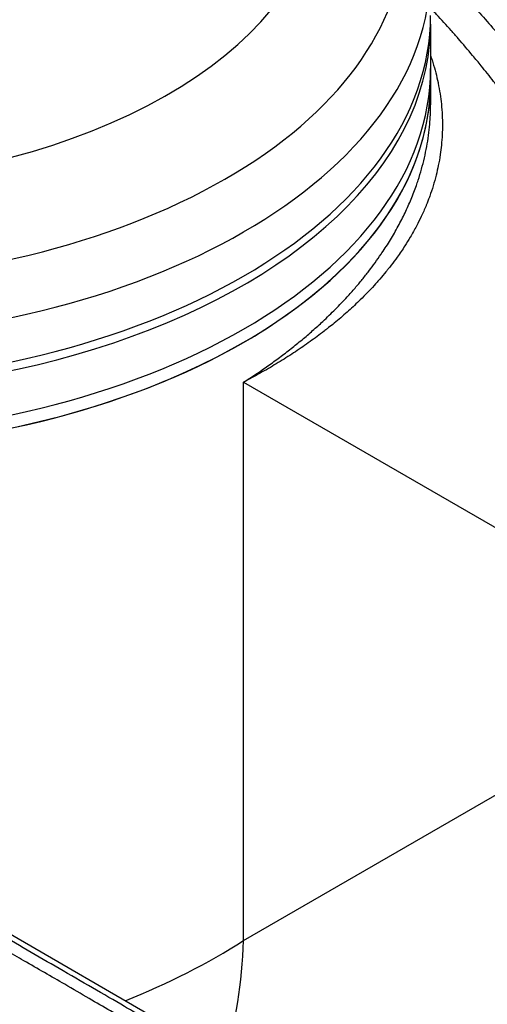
# Model space of a CAD drawing. Header units: millimetres. Extents: x 0 to 4378, y 0 to 2376.
# Tile 528 of 656: x 2654 to 2697, y 956 to 1047. Entities that reach past the tile are written whole.
import ezdxf

# ---------------------------------------------------------------- set-up
doc = ezdxf.new("R2010")
doc.units = ezdxf.units.MM
doc.header["$LTSCALE"] = 0.2
doc.layers.add('01_Object Line', color=4, linetype='Continuous')

# ---------------------------------------------------------------- blocks, each defined once
blk = doc.blocks.new('A$C0a0b2bc4')
for p, q in [((-45.93464632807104, 187.763021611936), (-45.93464632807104, 180.3278565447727)), ((-63.2153462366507, 103.0923261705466), (-63.2153462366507, 154.6949100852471)), ((-63.21534623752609, 154.6949100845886), (-18.52619766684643, 128.8936181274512)), ((-55.24297153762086, 86.5960579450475), (-147.5783838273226, 139.9059330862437)), ((-63.21534623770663, 103.092326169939), (-18.52619766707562, 128.8936181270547)), ((-63.36493088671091, 100.7528010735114), (-63.36508877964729, 100.7526056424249))]:
    blk.add_line(p, q)
for centre, major_axis, ratio, start_param, end_param in [((-104.934646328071, 196.5811846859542), (56.6, -3.05311331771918e-15), 0.5773502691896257, 2.433674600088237, 6.991103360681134), ((-104.934646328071, 201.2352151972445), (49.00000000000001, -1.52655665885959e-15), 0.5773502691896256, 2.641526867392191, 6.7832510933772), ((-47.87112908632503, 160.1246123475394), (29.50000000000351, -51.0954988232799), 0.5773502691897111, 0, 2.50092067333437), ((-104.934646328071, 211.0331741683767), (43.00000000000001, 1.64104840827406e-14), 0.5773502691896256, 3.141592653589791, 6.283185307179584), ((-48.93178925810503, 159.5122399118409), (29.5000000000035, -51.09549882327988), 0.5773502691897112, 0, 2.437853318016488), ((-47.87112908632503, 160.1246123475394), (29.50000000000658, -51.09549882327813), 0.5773502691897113, 0, 2.347719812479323), ((-52.467323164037, 157.4709984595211), (29.5000000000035, -51.09549882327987), 0.5773502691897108, 6.271200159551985, 8.537461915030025), ((-53.17442994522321, 157.0627501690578), (29.50000000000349, -51.09549882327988), 0.5773502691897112, 0, 2.223797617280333), ((-104.934646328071, 192.6620010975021), (59.00000000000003, 4.503342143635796e-15), 0.5773502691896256, 3.141592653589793, 6.283185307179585), ((-104.934646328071, 188.5795181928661), (59.00000000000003, 4.503342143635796e-15), 0.5773502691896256, 3.141592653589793, 6.283185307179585), ((-104.934646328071, 187.763021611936), (59.00000000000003, -2.766883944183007e-15), 0.5773502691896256, 3.129607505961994, 6.29517045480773), ((-104.934646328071, 183.6805387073), (59.00000000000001, -2.026503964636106e-14), 0.5773502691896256, 3.141592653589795, 6.283185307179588), ((-104.934646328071, 182.4557938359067), (59.00000000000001, -2.026503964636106e-14), 0.5773502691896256, 3.141592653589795, 6.283185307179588), ((-104.934646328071, 182.4557938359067), (59.00000000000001, 3.517186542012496e-12), 0.5773502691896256, 3.935465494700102, 6.283185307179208), ((-105.0400110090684, 127.239645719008), (-59.08853298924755, -2.669852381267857), 0.6059242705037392, 2.092609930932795, 2.329472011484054), ((-105.0398849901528, 127.239573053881), (-27.2321069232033, 52.50709763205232), 0.6059242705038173, 3.716857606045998, 3.953719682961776), ((-3.865352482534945e-12, 90.05784098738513), (-65.25560367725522, -8.075484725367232e-13), 0.5773502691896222, 6.058249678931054, 6.058283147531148)]:
    blk.add_ellipse(centre, major_axis=major_axis, ratio=ratio, start_param=start_param, end_param=end_param)
for points, knots in [([(-45.94857590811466, 193.4739345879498), (-45.61495532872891, 193.1588359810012), (-45.28273639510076, 192.8393405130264), (-44.55433887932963, 192.126158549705), (-44.1589002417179, 191.7306035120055), (-43.59088199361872, 191.1502418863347), (-43.41605207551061, 190.9699218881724), (-42.84950917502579, 190.3800812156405), (-42.46022757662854, 189.9661725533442), (-42.07343905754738, 189.5462596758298), (-42.07250680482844, 189.5452475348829), (-41.6123389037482, 189.0456211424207), (-41.15787513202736, 188.5399101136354), (-40.25716492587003, 187.5129330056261), (-39.81094577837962, 186.9916259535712), (-38.92735791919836, 185.9340521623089), (-38.49000447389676, 185.3977622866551), (-37.62519414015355, 184.311370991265), (-37.19773086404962, 183.7612783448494), (-36.35367168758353, 182.6484718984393), (-35.93704814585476, 182.0857980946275), (-35.36954109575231, 181.3005013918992), (-35.2144958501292, 181.0839753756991), (-35.05901403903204, 180.8648277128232), (-35.0578788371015, 180.863227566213), (-34.72312457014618, 180.3913360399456), (-34.39262079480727, 179.9160749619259), (-33.73889908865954, 178.9569385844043), (-33.41567572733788, 178.4730706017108), (-32.77711776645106, 177.497527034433), (-32.46178043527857, 177.005854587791), (-31.83956154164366, 176.0155302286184), (-31.53268069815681, 175.5168780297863), (-30.92785922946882, 174.5133649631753), (-30.62992490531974, 174.0085003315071), (-30.26067196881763, 173.3693455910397), (-30.18479687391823, 173.2372774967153), (-29.8169277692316, 172.5933854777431), (-29.52962665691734, 172.0794522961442), (-29.15678440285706, 171.3977303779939), (-29.06649009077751, 171.2314514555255), (-28.97565604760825, 171.0629799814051), (-28.97455768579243, 171.0609426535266), (-28.63474769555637, 170.430581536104), (-28.30326003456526, 169.7988089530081), (-27.65461878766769, 168.5281250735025), (-27.33747008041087, 167.8892110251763), (-26.71835958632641, 166.6058174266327), (-26.41636596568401, 165.9613527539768), (-25.82775559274, 164.6672231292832), (-25.54109819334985, 164.0175773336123), (-24.98406097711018, 162.715060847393), (-24.71359570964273, 162.0622308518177), (-24.34397793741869, 161.1401986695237), (-24.2386769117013, 160.8739363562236), (-23.8273400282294, 159.8194134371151), (-23.53206150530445, 159.0304312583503), (-23.24891794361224, 158.2408067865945)], [0.5931950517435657, 0.5931950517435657, 0.5931950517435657, 0.5931950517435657, 0.601237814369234, 0.601237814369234, 0.610917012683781, 0.610917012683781, 0.615240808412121, 0.615240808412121, 0.624976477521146, 0.624976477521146, 0.625, 0.625, 0.636587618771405, 0.636587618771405, 0.64820871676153, 0.64820871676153, 0.659848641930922, 0.659848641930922, 0.671481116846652, 0.671481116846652, 0.683080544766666, 0.683080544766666, 0.687467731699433, 0.687467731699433, 0.6875, 0.6875, 0.696983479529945, 0.696983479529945, 0.706459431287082, 0.706459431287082, 0.71593188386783, 0.71593188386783, 0.725404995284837, 0.725404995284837, 0.734884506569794, 0.734884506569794, 0.737349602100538, 0.737349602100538, 0.74688922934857, 0.74688922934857, 0.749962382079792, 0.749962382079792, 0.75, 0.75, 0.761601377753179, 0.761601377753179, 0.77320681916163, 0.77320681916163, 0.784786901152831, 0.784786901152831, 0.796334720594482, 0.796334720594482, 0.807815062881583, 0.807815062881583, 0.812462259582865, 0.812462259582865, 0.826180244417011, 0.826180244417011, 0.826180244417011, 0.826180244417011]), ([(-25.15936928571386, 156.5684405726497), (-25.42112422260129, 157.2150467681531), (-25.69047091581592, 157.8622846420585), (-26.08150432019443, 158.7765531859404), (-26.19689356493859, 159.0433751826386), (-26.47919253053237, 159.6889943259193), (-26.64704326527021, 160.0669558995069), (-27.07521573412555, 161.0164100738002), (-27.33843461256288, 161.5868232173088), (-27.79031187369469, 162.5442812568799), (-27.97627101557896, 162.9323565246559), (-28.4206645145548, 163.84594280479), (-28.6811014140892, 164.3706737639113), (-29.21525760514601, 165.4256206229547), (-29.48912771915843, 165.9557771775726), (-29.90971436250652, 166.7539174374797), (-30.05307610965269, 167.0232503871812), (-30.46204012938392, 167.7839067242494), (-30.7304263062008, 168.2740977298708), (-31.18546893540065, 169.0902089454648), (-31.36992001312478, 169.417042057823), (-31.62217823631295, 169.8586466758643), (-31.68842695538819, 169.9741343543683), (-31.90115367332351, 170.3434032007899), (-32.04861878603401, 170.5970295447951), (-32.49314611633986, 171.3544787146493), (-32.79379314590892, 171.8574365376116), (-33.1775506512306, 172.4876579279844), (-33.25643559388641, 172.616594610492), (-33.65254244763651, 173.2609691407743), (-33.97419548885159, 173.7744599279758), (-34.52114359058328, 174.6312822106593), (-34.74406684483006, 174.9760950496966), (-35.299313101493, 175.8240975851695), (-35.63383574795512, 176.3255928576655), (-36.18125646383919, 177.1311908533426), (-36.39187278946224, 177.4376190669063), (-36.92577920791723, 178.2056062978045), (-37.25078939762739, 178.6650969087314), (-37.72018085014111, 179.3174108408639), (-37.86239380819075, 179.5135814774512), (-38.07447558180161, 179.8039707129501), (-38.14399554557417, 179.8988142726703), (-38.35190530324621, 180.1814292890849), (-38.49064854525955, 180.3686698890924), (-38.98896097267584, 181.0363354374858), (-39.35120308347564, 181.5127395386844), (-39.84471653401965, 182.1498872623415), (-39.97325353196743, 182.3147595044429), (-40.48272655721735, 182.9640247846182), (-40.8666134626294, 183.4439542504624), (-41.51518836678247, 184.2393709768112), (-41.77805843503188, 184.5575981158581), (-42.4831750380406, 185.400158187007), (-42.92813353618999, 185.9204092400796), (-43.5941127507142, 186.6821417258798), (-43.81184587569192, 186.9285451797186), (-44.47707978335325, 187.6733508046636), (-44.92776305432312, 188.1670028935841), (-45.43604126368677, 188.7114362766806), (-45.48942368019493, 188.7684669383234), (-45.66201609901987, 188.9523726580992), (-45.78145646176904, 189.0788994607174), (-45.91232866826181, 189.21672341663), (-45.92348630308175, 189.2284672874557), (-45.93464632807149, 189.2402072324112)], [0.16942172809, 0.16942172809, 0.16942172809, 0.16942172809, 0.180796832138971, 0.180796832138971, 0.185483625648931, 0.185483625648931, 0.192136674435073, 0.192136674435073, 0.202233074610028, 0.202233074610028, 0.20914160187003, 0.20914160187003, 0.218535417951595, 0.218535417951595, 0.22808969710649, 0.22808969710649, 0.232968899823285, 0.232968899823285, 0.241894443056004, 0.241894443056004, 0.247879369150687, 0.247879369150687, 0.25, 0.25, 0.254663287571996, 0.254663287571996, 0.263942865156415, 0.263942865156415, 0.266332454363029, 0.266332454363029, 0.275897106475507, 0.275897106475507, 0.282377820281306, 0.282377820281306, 0.291903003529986, 0.291903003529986, 0.297794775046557, 0.297794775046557, 0.306745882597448, 0.306745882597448, 0.31061706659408, 0.31061706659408, 0.3125, 0.3125, 0.316238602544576, 0.316238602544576, 0.325882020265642, 0.325882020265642, 0.329264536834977, 0.329264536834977, 0.339249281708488, 0.339249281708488, 0.345988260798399, 0.345988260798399, 0.357221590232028, 0.357221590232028, 0.362641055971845, 0.362641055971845, 0.373703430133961, 0.373703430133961, 0.375, 0.375, 0.377890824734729, 0.377890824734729, 0.3781601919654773, 0.3781601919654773, 0.3781601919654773, 0.3781601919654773]), ([(-45.93464632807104, 184.8664664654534), (-45.92126511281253, 184.8275356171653), (-45.90800730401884, 184.7885976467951), (-45.86315133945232, 184.6555945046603), (-45.83215141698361, 184.561500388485), (-45.77625912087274, 184.3877513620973), (-45.75116263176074, 184.3081074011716), (-45.62774462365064, 183.9081119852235), (-45.53729624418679, 183.5877072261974), (-45.37835594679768, 182.9677292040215), (-45.30881816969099, 182.6681575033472), (-45.24216114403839, 182.3477526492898), (-45.23785694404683, 182.3268951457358), (-45.16751960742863, 181.9832577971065), (-45.10983123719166, 181.6605083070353), (-45.01109474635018, 181.015100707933), (-44.97004639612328, 180.6924423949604), (-44.90333338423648, 180.0352180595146), (-44.87829830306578, 179.7006559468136), (-44.84688286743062, 179.0490053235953), (-44.83960316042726, 178.7319097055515), (-44.84055871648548, 178.3270033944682), (-44.84138259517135, 178.2391310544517), (-44.84461437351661, 178.0420539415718), (-44.84735839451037, 177.9328517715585), (-44.85403644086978, 177.7356047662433), (-44.85763694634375, 177.6475567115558), (-44.87757519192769, 177.2315725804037), (-44.90200026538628, 176.9032974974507), (-44.96407626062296, 176.2884450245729), (-44.99965342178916, 176.0018653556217), (-45.09122534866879, 175.3804423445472), (-45.14966795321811, 175.0456869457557), (-45.27697039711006, 174.415302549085), (-45.34391220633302, 174.119517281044), (-45.50036966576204, 173.4956532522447), (-45.59160140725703, 173.1677875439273), (-45.79127477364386, 172.5150744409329), (-45.89971624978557, 172.1902271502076), (-46.05028223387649, 171.774207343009), (-46.0846807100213, 171.6812590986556), (-46.16327936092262, 171.4734712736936), (-46.20785285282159, 171.3587239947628), (-46.28647977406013, 171.1614894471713), (-46.32003000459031, 171.0788607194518), (-46.49303172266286, 170.6604119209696), (-46.64112429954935, 170.3264216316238), (-46.93744209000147, 169.7006147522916), (-47.08369920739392, 169.4083601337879), (-47.42007749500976, 168.7708186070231), (-47.61320513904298, 168.4262180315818), (-47.97496022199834, 167.816745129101), (-48.13967278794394, 167.5509621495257), (-48.5370962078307, 166.9359266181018), (-48.77444087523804, 166.5877638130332), (-49.20161082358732, 165.992612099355), (-49.38630409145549, 165.7444050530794), (-49.61954218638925, 165.4418258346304), (-49.66277053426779, 165.3861838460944), (-49.77001651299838, 165.249214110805), (-49.83436095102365, 165.1679644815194), (-49.9512696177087, 165.021995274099), (-50.00363459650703, 164.9571952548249), (-50.24003894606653, 164.6672439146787), (-50.42889529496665, 164.4425416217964), (-50.70184482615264, 164.1273922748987), (-50.78176277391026, 164.036223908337), (-51.05943533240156, 163.7232352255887), (-51.26123010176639, 163.5022425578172), (-51.57243757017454, 163.171015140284), (-51.67845653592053, 163.0597793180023), (-51.99601507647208, 162.7312969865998), (-52.21080624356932, 162.5151751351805), (-52.5172197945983, 162.215168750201), (-52.60544770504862, 162.1297175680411), (-53.0529549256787, 161.7009432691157), (-53.42218972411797, 161.3620987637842), (-54.18584453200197, 160.689810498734), (-54.58051900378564, 160.3564833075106), (-55.15004830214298, 159.8943869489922), (-55.31638230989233, 159.7615959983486), (-55.58217515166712, 159.5527676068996), (-55.68052946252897, 159.4762058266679), (-56.20110464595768, 159.0746842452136), (-56.63304271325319, 158.7541055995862), (-57.51624647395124, 158.1230978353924), (-57.96748112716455, 157.8126526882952), (-58.88875885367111, 157.2021176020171), (-59.35877552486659, 156.902012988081), (-60.31754761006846, 156.3120993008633), (-60.80629703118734, 156.0222857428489), (-61.8023275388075, 155.45307581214), (-62.30961355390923, 155.1736809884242), (-62.95513587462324, 154.8310933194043), (-63.08496178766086, 154.7628306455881), (-63.21534623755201, 154.6949100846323)], [0.6837453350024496, 0.6837453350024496, 0.6837453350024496, 0.6837453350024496, 0.684844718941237, 0.684844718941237, 0.6875, 0.6875, 0.689746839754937, 0.689746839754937, 0.698784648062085, 0.698784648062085, 0.707234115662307, 0.707234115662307, 0.707822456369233, 0.707822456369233, 0.716927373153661, 0.716927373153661, 0.726032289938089, 0.726032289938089, 0.735477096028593, 0.735477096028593, 0.744432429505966, 0.744432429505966, 0.746914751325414, 0.746914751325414, 0.75, 0.75, 0.752487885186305, 0.752487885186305, 0.761754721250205, 0.761754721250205, 0.769844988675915, 0.769844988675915, 0.779312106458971, 0.779312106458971, 0.787711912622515, 0.787711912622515, 0.797080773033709, 0.797080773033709, 0.806449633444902, 0.806449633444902, 0.809151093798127, 0.809151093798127, 0.8125, 0.8125, 0.814921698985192, 0.814921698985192, 0.824786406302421, 0.824786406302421, 0.833518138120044, 0.833518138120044, 0.843940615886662, 0.843940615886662, 0.852077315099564, 0.852077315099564, 0.862871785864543, 0.862871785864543, 0.87066532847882, 0.87066532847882, 0.872424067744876, 0.872424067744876, 0.875, 0.875, 0.877060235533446, 0.877060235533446, 0.884228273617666, 0.884228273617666, 0.887152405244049, 0.887152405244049, 0.89428547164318, 0.89428547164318, 0.897909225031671, 0.897909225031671, 0.905024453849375, 0.905024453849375, 0.90787211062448, 0.90787211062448, 0.919367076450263, 0.919367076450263, 0.931003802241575, 0.931003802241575, 0.935735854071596, 0.935735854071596, 0.938490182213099, 0.938490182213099, 0.950231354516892, 0.950231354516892, 0.961954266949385, 0.961954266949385, 0.973661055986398, 0.973661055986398, 0.985363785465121, 0.985363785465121, 0.997069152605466, 0.997069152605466, 0.999999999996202, 0.999999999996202, 0.999999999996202, 0.999999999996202]), ([(-63.21534623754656, 154.6949100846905), (-62.83075612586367, 154.9384218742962), (-62.45082152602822, 155.1855992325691), (-61.70102713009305, 155.6868190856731), (-61.33116753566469, 155.9408617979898), (-60.60193502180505, 156.4555250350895), (-60.24257119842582, 156.7161509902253), (-59.53076602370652, 157.2466342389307), (-59.17847281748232, 157.5165671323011), (-58.48877535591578, 158.0598821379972), (-58.15128134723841, 158.3332249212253), (-57.48539325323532, 158.8877137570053), (-57.15713977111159, 159.1689125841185), (-56.51415534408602, 159.7355705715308), (-56.19942435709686, 160.021029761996), (-55.89142102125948, 160.3085382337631), (-55.89116180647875, 160.308780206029), (-55.49554471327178, 160.6780905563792), (-55.11067883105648, 161.0511080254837), (-54.36370854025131, 161.8035505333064), (-54.0015096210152, 162.1829395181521), (-53.40126038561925, 162.8375659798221), (-53.15793714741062, 163.1107402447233), (-52.69171436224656, 163.6499755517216), (-52.4681983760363, 163.9160756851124), (-52.04176663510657, 164.4389963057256), (-51.83837645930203, 164.6956556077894), (-51.44143127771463, 165.2114101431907), (-51.24787757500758, 165.4705055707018), (-50.87088070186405, 165.9906937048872), (-50.68745187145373, 166.2517885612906), (-50.48307359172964, 166.5520262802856), (-50.45683713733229, 166.5907516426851), (-50.15670601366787, 167.0358592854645), (-49.89528027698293, 167.4438816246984), (-49.3965081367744, 168.2645867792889), (-49.15924662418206, 168.6772809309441), (-48.70911599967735, 169.5069602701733), (-48.49630731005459, 169.9239536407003), (-48.095718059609, 170.7611936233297), (-47.9079331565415, 171.1814398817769), (-47.55776480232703, 172.0243790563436), (-47.39532701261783, 172.4470648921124), (-47.18844414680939, 173.0327241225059), (-47.13328366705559, 173.1942437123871), (-46.96745824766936, 173.6970979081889), (-46.86294291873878, 174.0395741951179), (-46.67034910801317, 174.7262500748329), (-46.58225411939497, 175.0704474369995), (-46.42272631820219, 175.7599829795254), (-46.35128351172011, 176.1053202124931), (-46.22519855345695, 176.7966046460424), (-46.17055596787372, 177.1425516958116), (-46.07813478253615, 177.8345956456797), (-46.04036917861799, 178.1806923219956), (-45.98656985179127, 178.8153018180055), (-45.96798588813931, 179.1039435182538), (-45.9418215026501, 179.6974655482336), (-45.93496751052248, 180.0022823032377), (-45.93465000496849, 180.3134773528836), (-45.93464632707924, 180.3206844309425), (-45.93464632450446, 180.3278912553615)], [3.93009400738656e-12, 3.93009400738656e-12, 3.93009400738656e-12, 3.93009400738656e-12, 0.00885778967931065, 0.00885778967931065, 0.0177159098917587, 0.0177159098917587, 0.0265816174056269, 0.0265816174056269, 0.0355612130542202, 0.0355612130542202, 0.0444755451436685, 0.0444755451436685, 0.0534877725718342, 0.0534877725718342, 0.0625, 0.0625, 0.0625075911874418, 0.0625075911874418, 0.0740859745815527, 0.0740859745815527, 0.0856124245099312, 0.0856124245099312, 0.093760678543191, 0.093760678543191, 0.101573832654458, 0.101573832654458, 0.109015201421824, 0.109015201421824, 0.11645748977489, 0.11645748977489, 0.12391001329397, 0.12391001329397, 0.125013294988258, 0.125013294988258, 0.136588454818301, 0.136588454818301, 0.148203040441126, 0.148203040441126, 0.159845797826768, 0.159845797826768, 0.171486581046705, 0.171486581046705, 0.18310209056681, 0.18310209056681, 0.187516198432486, 0.187516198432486, 0.196823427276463, 0.196823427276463, 0.206121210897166, 0.206121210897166, 0.215413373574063, 0.215413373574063, 0.224705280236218, 0.224705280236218, 0.234004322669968, 0.234004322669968, 0.241777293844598, 0.241777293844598, 0.250016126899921, 0.250016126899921, 0.2502114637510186, 0.2502114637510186, 0.2502114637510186, 0.2502114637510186]), ([(-54.8951414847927, 85.69729379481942), (-54.89804627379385, 85.6991330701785), (-54.92567873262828, 85.716674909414), (-55.02216121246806, 85.77593448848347), (-55.06416362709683, 85.80153077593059), (-55.20723192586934, 85.88814554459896), (-55.32533967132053, 85.95897527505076), (-55.74495419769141, 86.20907766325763), (-56.11192780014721, 86.4260665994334), (-57.44929336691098, 87.21300185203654), (-58.65985389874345, 87.92108151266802), (-60.56291079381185, 89.02981379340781), (-61.00814932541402, 89.28899862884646), (-62.00786822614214, 89.8704746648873), (-62.56946070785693, 90.19683011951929), (-63.37401813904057, 90.66403367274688), (-63.59293594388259, 90.79112414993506), (-63.87038360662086, 90.95208179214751), (-63.92080175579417, 90.98135225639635), (-64.01579910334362, 91.03650381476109), (-64.06185633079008, 91.06323937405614), (-64.13448852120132, 91.10539442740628), (-64.15936901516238, 91.11984054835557), (-64.22020595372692, 91.15507854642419), (-64.25901898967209, 91.17750553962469), (-64.36936834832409, 91.24158062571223), (-64.45967870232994, 91.2943832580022), (-64.91933181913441, 91.56345113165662), (-65.2935297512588, 91.78251480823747), (-66.48171711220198, 92.47774182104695), (-67.34119370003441, 92.98043859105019), (-69.26790430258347, 94.10692965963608), (-70.34753297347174, 94.73793225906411), (-71.73502776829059, 95.54868851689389), (-71.97725634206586, 95.69019713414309), (-72.34614260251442, 95.90571662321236), (-72.46944210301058, 95.97779233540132), (-72.68477024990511, 96.10364597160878), (-72.77069381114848, 96.15385153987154), (-73.26151008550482, 96.4395547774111), (-73.72475668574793, 96.7076232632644), (-76.16071493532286, 98.12031899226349), (-78.18425176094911, 99.29295922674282), (-81.24964682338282, 101.0680485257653), (-82.23283707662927, 101.6371699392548), (-85.15102882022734, 103.325926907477), (-87.13499524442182, 104.4727328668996), (-90.09737775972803, 106.185272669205), (-91.0569740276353, 106.7398278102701), (-92.96067770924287, 107.8393605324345), (-93.91090602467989, 108.3881886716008), (-96.72585419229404, 110.0133927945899), (-98.62046423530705, 111.106691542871), (-104.1466687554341, 114.2942326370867), (-107.871338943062, 116.4408388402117), (-112.4539808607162, 119.0804950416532), (-113.2317400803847, 119.5284416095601), (-116.941281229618, 121.6647392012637), (-119.9139174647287, 123.376152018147), (-124.016094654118, 125.7376385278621), (-125.1357686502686, 126.382204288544), (-127.2329551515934, 127.5895194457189), (-128.2100483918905, 128.152004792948), (-130.0363692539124, 129.2034529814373), (-130.8861927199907, 129.692748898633), (-134.6984888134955, 131.8879170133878), (-137.5987171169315, 133.5583703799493), (-141.0849757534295, 135.5677799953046), (-141.7730465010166, 135.9644188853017), (-143.4707888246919, 136.9433257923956), (-144.4678760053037, 137.5183804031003), (-146.4117969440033, 138.6399145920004), (-147.3582853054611, 139.1861659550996), (-148.2766122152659, 139.7163448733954)], [9.995822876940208e-07, 9.995822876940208e-07, 9.995822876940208e-07, 9.995822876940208e-07, 0.02195315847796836, 0.02195315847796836, 0.03511837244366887, 0.03511837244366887, 0.061454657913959, 0.061454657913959, 0.1141107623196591, 0.1141107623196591, 0.2193661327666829, 0.2193661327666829, 0.2494452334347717, 0.2494452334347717, 0.283822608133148, 0.283822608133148, 0.2965480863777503, 0.2965480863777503, 0.2993275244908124, 0.2993275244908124, 0.3018631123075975, 0.3018631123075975, 0.3033739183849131, 0.3033739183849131, 0.3052154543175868, 0.3052154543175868, 0.3091295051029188, 0.3091295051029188, 0.3252412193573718, 0.3252412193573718, 0.3574734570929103, 0.3574734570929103, 0.3925774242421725, 0.3925774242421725, 0.3999027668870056, 0.3999027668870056, 0.4035745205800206, 0.4035745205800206, 0.4063648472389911, 0.4063648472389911, 0.4181873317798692, 0.4181873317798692, 0.4644662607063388, 0.4644662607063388, 0.4857529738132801, 0.4857529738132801, 0.5266159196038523, 0.5266159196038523, 0.5454334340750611, 0.5454334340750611, 0.5638444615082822, 0.5638444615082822, 0.5994036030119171, 0.5994036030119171, 0.6655638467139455, 0.6655638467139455, 0.6790010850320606, 0.6790010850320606, 0.7294086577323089, 0.7294086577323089, 0.7483147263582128, 0.7483147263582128, 0.7648624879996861, 0.7648624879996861, 0.7793406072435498, 0.7793406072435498, 0.830111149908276, 0.830111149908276, 0.8427767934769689, 0.8427767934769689, 0.8617726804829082, 0.8617726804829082, 0.8807622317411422, 0.8807622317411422, 0.8807622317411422, 0.8807622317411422]), ([(-55.39502567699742, 84.83146898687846), (-55.39630461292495, 84.83227808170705), (-55.4106520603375, 84.84131224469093), (-55.42259593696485, 84.84878065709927), (-55.43020233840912, 84.85350957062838), (-55.45424543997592, 84.86842078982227), (-55.4718925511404, 84.87930286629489), (-55.52964456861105, 84.91473106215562), (-55.57455924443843, 84.94207179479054), (-55.72794124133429, 85.0348002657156), (-55.85512524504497, 85.11098479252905), (-56.30803996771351, 85.38062259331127), (-56.70533832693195, 85.61535127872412), (-58.15438099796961, 86.46721619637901), (-59.46816276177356, 87.23412057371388), (-61.28874817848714, 88.29578516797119), (-61.51198441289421, 88.425111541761), (-61.97667052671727, 88.69513461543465), (-62.21826142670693, 88.83601952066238), (-62.55759664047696, 89.03403281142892), (-62.6510394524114, 89.08857489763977), (-62.863643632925, 89.21189908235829), (-62.97901265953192, 89.27819177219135), (-63.17416054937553, 89.39094565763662), (-63.2518925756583, 89.4361344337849), (-63.37543088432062, 89.50825240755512), (-63.42050905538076, 89.5346080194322), (-63.56842212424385, 89.62081064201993), (-63.67146448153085, 89.68045741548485), (-63.87294713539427, 89.79721048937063), (-63.97159354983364, 89.85463674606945), (-64.1389209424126, 89.95177214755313), (-64.20689112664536, 89.99119741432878), (-64.3229680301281, 90.0585500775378), (-64.37064800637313, 90.08623369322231), (-64.45810528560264, 90.13697212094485), (-64.49858493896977, 90.16046908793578), (-64.58449365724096, 90.21038336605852), (-64.62499215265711, 90.23392620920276), (-64.69997482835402, 90.2773074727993), (-64.72831107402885, 90.2937323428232), (-64.77992641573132, 90.3236927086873), (-64.79818865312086, 90.33427325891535), (-64.84734856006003, 90.36274619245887), (-64.88588546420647, 90.38529955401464), (-64.95956174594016, 90.42831681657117), (-64.99253358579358, 90.44755584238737), (-65.04979071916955, 90.48107373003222), (-65.07426048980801, 90.49542229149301), (-65.15437444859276, 90.54236528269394), (-65.20956553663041, 90.57467914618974), (-65.35422122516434, 90.659366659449), (-65.44398570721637, 90.71191168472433), (-65.62908213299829, 90.82023851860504), (-65.72449848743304, 90.8760730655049), (-66.51879079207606, 91.34088504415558), (-67.27219617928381, 91.78160809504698), (-68.97084141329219, 92.77494870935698), (-69.92746501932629, 93.33413415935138), (-71.5983319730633, 94.31063578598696), (-72.98276635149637, 95.12158368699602), (-76.16997571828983, 96.96956112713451), (-76.82497729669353, 97.34923938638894), (-78.23528053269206, 98.16654989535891), (-78.99296193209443, 98.60551928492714), (-80.9901065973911, 99.76230626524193), (-82.24771262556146, 100.4903945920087), (-84.09291381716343, 101.5582043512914), (-84.65950542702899, 101.886086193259), (-85.76251658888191, 102.524132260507), (-86.30076923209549, 102.8352760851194), (-87.09914805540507, 103.2972956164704), (-87.35484860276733, 103.4451873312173), (-87.85583783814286, 103.734870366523), (-88.10433739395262, 103.8784346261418), (-88.5514575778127, 104.1367717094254), (-88.74987412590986, 104.2515077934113), (-89.17045058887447, 104.494536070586), (-89.39206552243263, 104.6224533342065), (-89.83417223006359, 104.8780349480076), (-90.05397629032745, 105.0051472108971), (-91.17513397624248, 105.6532137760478), (-92.09336097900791, 106.18362194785), (-93.42729523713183, 106.9540616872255), (-93.83661510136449, 107.1904764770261), (-94.63158131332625, 107.6496148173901), (-95.01702606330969, 107.872108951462), (-96.86786587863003, 108.9406712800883), (-98.35660806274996, 109.7998726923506), (-100.4367521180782, 110.9998980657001), (-101.0077520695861, 111.3292945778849), (-102.5856396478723, 112.2393896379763), (-103.5992932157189, 112.8238302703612), (-106.1577429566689, 114.2987981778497), (-107.7148491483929, 115.1961752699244), (-110.0764105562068, 116.5568963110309), (-110.8680907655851, 117.0129470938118), (-112.0619433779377, 117.7006537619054), (-112.4606371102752, 117.930294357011), (-113.060295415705, 118.2756875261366), (-113.2604257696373, 118.3909511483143), (-113.662080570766, 118.6222865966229), (-113.8626627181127, 118.7377977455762), (-114.0625036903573, 118.8528962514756)], [-14.92832193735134, -14.92832193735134, -14.92832193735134, -14.92832193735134, -14.89670706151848, -14.89670706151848, -14.84873352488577, -14.84873352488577, -14.75282347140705, -14.75282347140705, -14.56096855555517, -14.56096855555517, -14.17702968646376, -14.17702968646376, -13.40941523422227, -13.40941523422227, -11.87621265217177, -11.87621265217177, -11.66820666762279, -11.66820666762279, -11.45315905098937, -11.45315905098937, -11.37274686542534, -11.37274686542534, -11.27259861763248, -11.27259861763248, -11.20517044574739, -11.20517044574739, -11.16691847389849, -11.16691847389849, -11.08108368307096, -11.08108368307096, -10.99860545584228, -10.99860545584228, -10.94231398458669, -10.94231398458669, -10.90359511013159, -10.90359511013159, -10.87043805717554, -10.87043805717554, -10.83340499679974, -10.83340499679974, -10.81439256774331, -10.81439256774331, -10.79448831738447, -10.79448831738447, -10.68563904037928, -10.68563904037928, -10.59781408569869, -10.59781408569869, -10.53374337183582, -10.53374337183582, -10.39099924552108, -10.39099924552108, -10.16441888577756, -10.16441888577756, -9.92885420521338, -9.92885420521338, -8.22497376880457, -8.22497376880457, -6.336605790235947, -6.336605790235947, -5.119937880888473, -5.119937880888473, -4.810514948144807, -4.810514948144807, -4.462349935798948, -4.462349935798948, -3.905475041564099, -3.905475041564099, -3.661916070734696, -3.661916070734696, -3.435476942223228, -3.435476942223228, -3.330450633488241, -3.330450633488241, -3.226718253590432, -3.226718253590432, -3.145056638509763, -3.145056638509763, -3.05352820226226, -3.05352820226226, -2.963581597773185, -2.963581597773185, -2.596266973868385, -2.596266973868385, -2.434716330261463, -2.434716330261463, -2.283719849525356, -2.283719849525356, -1.713212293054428, -1.713212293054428, -1.499125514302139, -1.499125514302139, -1.124708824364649, -1.124708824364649, -0.5625759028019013, -0.5625759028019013, -0.2815100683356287, -0.2815100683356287, -0.1409293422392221, -0.1409293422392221, -0.07063432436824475, -0.07063432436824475, -9.999999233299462e-07, -9.999999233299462e-07, -9.999999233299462e-07, -9.999999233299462e-07])]:
    blk.add_open_spline(points, degree=3, knots=knots)

msp = doc.modelspace()

# ---------------------------------------------------------------- block references
at = {"layer": '01_Object Line'}
msp.add_blockref('A$C0a0b2bc4', (2737.807365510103, 859.1456654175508), dxfattribs=at)

doc.saveas('drawing.dxf')
